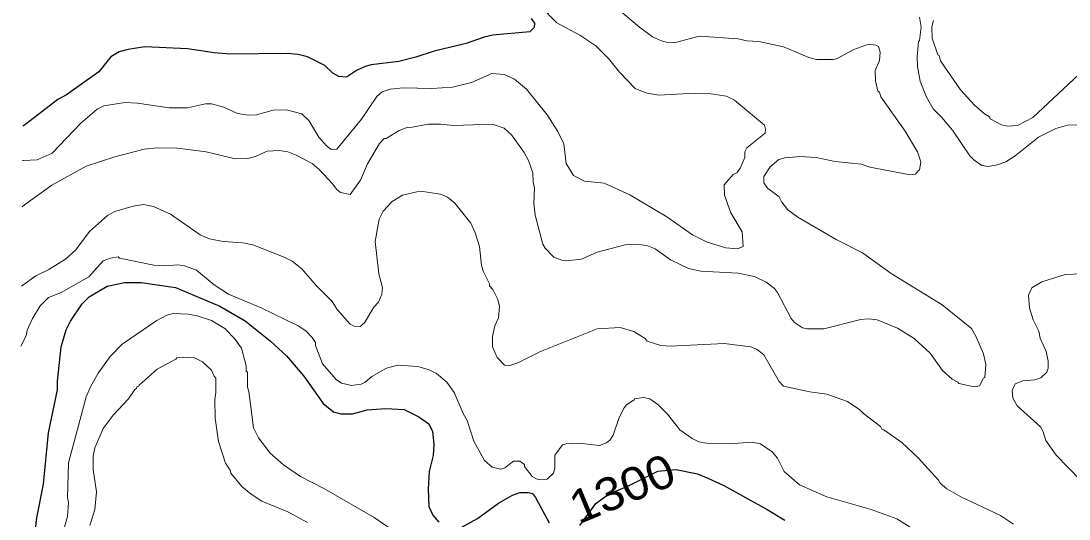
# Model space of a CAD drawing. Extents: x 598.3 to 623.2, y 6902.2 to 6930.1.
# Drawn here: x 598.397 to 600.922, y 6910.701 to 6911.902 of the extents above; entities that cross this region are included whole.
import ezdxf
from ezdxf.enums import TextEntityAlignment as Align

# ---------------------------------------------------------------- set-up
doc = ezdxf.new("R2010")
doc.units = 0
doc.header["$LTSCALE"] = 0.032
doc.layers.add('1', color=7, linetype='Continuous', lineweight=25)
doc.layers.add('2', color=7, linetype='Continuous', lineweight=13)
doc.layers.add('61', color=7, linetype='Continuous')

msp = doc.modelspace()

# ---------------------------------------------------------------- linework, layer by layer
at = {"layer": '1'}
for points in [[(599.6261, 6911.9076), (599.634, 6911.8967), (599.6335, 6911.8864), (599.6228, 6911.8758), (599.5339, 6911.8679), (599.5132, 6911.8631), (599.4694, 6911.8473), (599.3928, 6911.8294), (599.3486, 6911.8143), (599.3073, 6911.8039), (599.2409, 6911.7958), (599.2263, 6911.7918), (599.2053, 6911.7821), (599.181, 6911.7668), (599.1627, 6911.7679), (599.1487, 6911.7764), (599.1291, 6911.7942), (599.0874, 6911.8152), (599.0646, 6911.8211), (599.0385, 6911.8235), (598.9012, 6911.8217), (598.8623, 6911.825), (598.7986, 6911.8348), (598.6955, 6911.8395), (598.6555, 6911.8333), (598.6338, 6911.8274), (598.6138, 6911.8155), (598.585, 6911.7795), (598.507, 6911.724), (598.4858, 6911.7129), (598.4088, 6911.6535), (598.4015, 6911.6479)], [(598.4282, 6910.6426), (598.4354, 6910.7039), (598.4516, 6910.7848), (598.4637, 6910.9092), (598.4848, 6911.0128), (598.4849, 6911.0332), (598.4937, 6911.1164), (598.506, 6911.1575), (598.5166, 6911.1785), (598.5448, 6911.2203), (598.5617, 6911.2365), (598.6046, 6911.2624), (598.6464, 6911.2713), (598.6863, 6911.2713), (598.7695, 6911.2593), (598.8759, 6911.2143), (598.9372, 6911.1786), (598.9975, 6911.1311), (599.0367, 6911.0943), (599.0784, 6911.0453), (599.1254, 6910.9798), (599.1497, 6910.9599), (599.1678, 6910.9549), (599.1955, 6910.9549), (599.2309, 6910.9647), (599.2758, 6910.9678), (599.3205, 6910.9654), (599.3556, 6910.9477), (599.3794, 6910.9303), (599.3885, 6910.9122), (599.3915, 6910.8815), (599.3898, 6910.8544), (599.3802, 6910.8159), (599.3778, 6910.7742), (599.3793, 6910.7317), (599.3889, 6910.7105), (599.4033, 6910.6936)], [(599.7436, 6910.6857), (599.7819, 6910.7383), (599.8125, 6910.7612), (599.8606, 6910.781), (599.9316, 6910.8169), (599.9751, 6910.8209), (600.0267, 6910.8104), (600.0517, 6910.7997), (600.0906, 6910.7818), (600.1943, 6910.7243), (600.2368, 6910.6981)], [(599.4573, 6910.681), (599.497, 6910.7024), (599.5471, 6910.7396), (599.5809, 6910.7589), (599.5988, 6910.7654), (599.6197, 6910.7654), (599.6296, 6910.7627), (599.6367, 6910.7532), (599.6693, 6910.6923)]]:
    msp.add_lwpolyline(points, dxfattribs=at)
at = {"layer": '2'}
for points in [[(599.6484, 6911.9376), (599.6881, 6911.8974), (599.7431, 6911.8678), (599.7818, 6911.8419), (599.8123, 6911.8114), (599.8385, 6911.7786), (599.8769, 6911.7387), (599.902, 6911.7289), (599.9332, 6911.7234), (600.0057, 6911.7271), (600.0591, 6911.7262), (600.0964, 6911.7208), (600.1163, 6911.7111), (600.1881, 6911.6507), (600.1904, 6911.6407), (600.1894, 6911.6314), (600.146, 6911.5959), (600.1411, 6911.5862), (600.141, 6911.5727), (600.1294, 6911.5468), (600.1223, 6911.5367), (600.1128, 6911.5319), (600.0909, 6911.5069), (600.0921, 6911.482), (600.1069, 6911.4392), (600.1346, 6911.3938), (600.1369, 6911.3582), (600.1235, 6911.3523), (600.0951, 6911.3553), (600.0502, 6911.369), (600.0144, 6911.3859), (599.9527, 6911.4298), (599.8637, 6911.4828), (599.8016, 6911.5107), (599.7547, 6911.5159), (599.7283, 6911.5297), (599.7108, 6911.5586), (599.7046, 6911.6057), (599.6906, 6911.6354), (599.6647, 6911.6758), (599.6152, 6911.7372), (599.5857, 6911.7618), (599.5611, 6911.7732), (599.5316, 6911.7749), (599.4827, 6911.7539), (599.4369, 6911.7426), (599.3872, 6911.7393), (599.3175, 6911.7408), (599.2862, 6911.7375), (599.2671, 6911.7313), (599.2543, 6911.7199), (599.2178, 6911.665), (599.1582, 6911.5925), (599.1446, 6911.5919), (599.1329, 6911.6012), (599.1145, 6911.6221), (599.0903, 6911.6623), (599.0736, 6911.6779), (599.037, 6911.6879), (599.0048, 6911.6866), (598.9647, 6911.6758), (598.9453, 6911.6745), (598.9186, 6911.6789), (598.8861, 6911.6942), (598.8559, 6911.7019), (598.8419, 6911.7019), (598.7979, 6911.6923), (598.7543, 6911.6923), (598.6778, 6911.7035), (598.6478, 6911.7052)], [(600.2485, 6911.5725), (600.2733, 6911.5748), (600.3129, 6911.5724), (600.358, 6911.5632), (600.4209, 6911.5563), (600.4415, 6911.5495), (600.5391, 6911.5312), (600.5518, 6911.5327), (600.559, 6911.5417), (600.5618, 6911.5419), (600.5644, 6911.5619), (600.5569, 6911.5863), (600.5271, 6911.6364), (600.4681, 6911.719), (600.4649, 6911.7301), (600.4609, 6911.7326), (600.4552, 6911.7576), (600.4551, 6911.7827), (600.4649, 6911.807), (600.4671, 6911.8264), (600.4628, 6911.8405), (600.456, 6911.8436), (600.4385, 6911.8459), (600.4033, 6911.8331), (600.3613, 6911.8108), (600.3534, 6911.8089), (600.3138, 6911.8089), (600.2951, 6911.8135), (600.2339, 6911.8393), (600.1748, 6911.8526), (600.1457, 6911.8542), (600.1251, 6911.859), (600.0309, 6911.8655), (599.9766, 6911.8508), (599.9579, 6911.8494), (599.9402, 6911.8537), (599.9183, 6911.8636), (599.8869, 6911.8869), (599.8212, 6911.9426)], [(600.5619, 6911.9113), (600.5652, 6911.8871), (600.5619, 6911.8552), (600.5588, 6911.8517), (600.5556, 6911.8155), (600.5567, 6911.7922), (600.5633, 6911.7571), (600.5787, 6911.7179)], [(600.9571, 6911.7845), (600.8347, 6911.669), (600.7974, 6911.6499), (600.7735, 6911.6486), (600.7588, 6911.6515), (600.7314, 6911.6663), (600.7301, 6911.6705), (600.7183, 6911.6778), (600.6938, 6911.6989), (600.6601, 6911.7357), (600.6119, 6911.8056), (600.6089, 6911.819), (600.6057, 6911.8204), (600.5921, 6911.8604), (600.5912, 6911.8876), (600.5951, 6911.9033)], [(600.5787, 6911.7179), (600.5942, 6911.69), (600.6156, 6911.6693), (600.6408, 6911.639), (600.6831, 6911.5764), (600.6931, 6911.5661), (600.712, 6911.5533), (600.7274, 6911.5507), (600.7484, 6911.5547), (600.7697, 6911.5622), (600.7923, 6911.577), (600.8479, 6911.622), (600.89, 6911.6424), (600.9181, 6911.6509), (600.9501, 6911.6518)], [(598.6478, 6911.7052), (598.5968, 6911.6972), (598.581, 6911.6894), (598.5417, 6911.6552), (598.4725, 6911.5829), (598.4365, 6911.5668), (598.4031, 6911.5653), (598.4008, 6911.5652)], [(598.3999, 6911.4542), (598.4056, 6911.4583), (598.4717, 6911.5059), (598.5544, 6911.5522), (598.623, 6911.5742), (598.694, 6911.5927), (598.7251, 6911.596), (598.7741, 6911.5951), (598.8429, 6911.5862), (598.9133, 6911.5693), (598.9433, 6911.5701), (598.9622, 6911.5755), (598.9899, 6911.5878), (599.0194, 6911.5894), (599.0401, 6911.5862), (599.0601, 6911.5787), (599.0984, 6911.5586), (599.1158, 6911.5438), (599.1487, 6911.5087), (599.1571, 6911.4967), (599.1671, 6911.4882), (599.1905, 6911.4835), (599.2148, 6911.518), (599.2322, 6911.5577), (599.2607, 6911.6061), (599.2717, 6911.6185), (599.2766, 6911.6189), (599.3084, 6911.6378), (599.3292, 6911.646), (599.3354, 6911.6454), (599.3783, 6911.6534), (599.4076, 6911.6534), (599.4395, 6911.6501), (599.5329, 6911.6533), (599.5608, 6911.6431), (599.5791, 6911.6275), (599.6092, 6911.5846), (599.6196, 6911.5655), (599.6302, 6911.536), (599.6311, 6911.5131), (599.6343, 6911.4998), (599.6327, 6911.4628), (599.636, 6911.4338), (599.6543, 6911.3634), (599.6597, 6911.354), (599.6811, 6911.3326), (599.7002, 6911.3249), (599.7103, 6911.3233), (599.747, 6911.3275), (599.7852, 6911.3442), (599.8528, 6911.3619), (599.8858, 6911.3628), (599.9045, 6911.3604), (599.9244, 6911.3529), (599.962, 6911.3261), (600.005, 6911.3054), (600.0352, 6911.2987), (600.1251, 6911.2939), (600.1643, 6911.2857), (600.1923, 6911.2724), (600.2121, 6911.2569), (600.2197, 6911.2476), (600.2523, 6911.1842), (600.2606, 6911.1746), (600.28, 6911.1619), (600.2909, 6911.1597), (600.3307, 6911.1597), (600.4206, 6911.1824), (600.4383, 6911.184), (600.4598, 6911.1815), (600.5088, 6911.1611), (600.5488, 6911.1363), (600.5874, 6911.101), (600.6172, 6911.059), (600.6403, 6911.0381), (600.6541, 6911.0309), (600.6564, 6911.0276), (600.6934, 6911.0196), (600.7058, 6911.0225), (600.7158, 6911.0405), (600.719, 6911.0426), (600.7214, 6911.0738), (600.7155, 6911.0995), (600.6976, 6911.1416), (600.6866, 6911.1604), (600.616, 6911.2173), (600.4931, 6911.2934), (600.4241, 6911.3427), (600.3612, 6911.3749), (600.2682, 6911.4285), (600.2446, 6911.4469), (600.2302, 6911.4649), (600.2233, 6911.4781), (600.1952, 6911.499), (600.1864, 6911.5117), (600.1864, 6911.5268), (600.2016, 6911.5505), (600.2228, 6911.5676), (600.2427, 6911.5739), (600.2485, 6911.5725)], [(600.5583, 6910.8484), (600.5192, 6910.8859), (600.4754, 6910.9165), (600.4708, 6910.9176), (600.4673, 6910.9238), (600.4264, 6910.9552), (600.4176, 6910.9647), (600.3877, 6910.9844), (600.3385, 6911.0025), (600.2976, 6911.0076), (600.2336, 6911.0212), (600.2233, 6911.0323), (600.1865, 6911.0971), (600.1701, 6911.1102), (600.1556, 6911.1159), (600.0914, 6911.124), (599.9609, 6911.1175), (599.9388, 6911.1192), (599.9057, 6911.1297), (599.9011, 6911.1362), (599.8734, 6911.153), (599.8401, 6911.163), (599.7849, 6911.1596), (599.6484, 6911.1051), (599.5936, 6911.0777), (599.575, 6911.0715), (599.5615, 6911.0723), (599.5441, 6911.0906), (599.5332, 6911.1165), (599.5332, 6911.141), (599.5387, 6911.1669), (599.5476, 6911.1864), (599.5501, 6911.2138), (599.5459, 6911.2303), (599.5337, 6911.2547), (599.526, 6911.2632), (599.5257, 6911.2683), (599.5114, 6911.2968), (599.5064, 6911.3126), (599.5015, 6911.3579), (599.4915, 6911.3912), (599.4807, 6911.4142), (599.4426, 6911.463), (599.4248, 6911.4771), (599.4074, 6911.4843), (599.365, 6911.4907), (599.3508, 6911.4898), (599.3159, 6911.4819), (599.2911, 6911.4664), (599.2695, 6911.4434), (599.2597, 6911.4237), (599.2506, 6911.3705), (599.2594, 6911.2924), (599.2676, 6911.2595), (599.2667, 6911.243), (599.2586, 6911.2238), (599.2469, 6911.2121), (599.2246, 6911.1743), (599.2141, 6911.1651), (599.1997, 6911.1658), (599.1899, 6911.1709), (599.1587, 6911.2061), (599.1466, 6911.2257), (599.1085, 6911.2645), (599.0733, 6911.3046), (599.0501, 6911.323), (599.0315, 6911.3327), (598.9557, 6911.362), (598.9319, 6911.3668), (598.8842, 6911.3701), (598.851, 6911.377), (598.8285, 6911.386), (598.7571, 6911.4359), (598.7161, 6911.4543), (598.692, 6911.4591), (598.6676, 6911.4558), (598.623, 6911.4423), (598.6059, 6911.4328), (598.5625, 6911.3943), (598.5289, 6911.3502), (598.5045, 6911.3273), (598.4642, 6911.3029), (598.4327, 6911.2872), (598.4015, 6911.2649), (598.3983, 6911.2626)], [(598.3971, 6911.1179), (598.4055, 6911.135), (598.4108, 6911.1458), (598.4123, 6911.1566), (598.4248, 6911.1845), (598.4435, 6911.2149), (598.4634, 6911.2352), (598.494, 6911.2476), (598.5603, 6911.2852), (598.5954, 6911.3233), (598.613, 6911.3297), (598.631, 6911.3329), (598.6347, 6911.3297), (598.7174, 6911.3135), (598.7431, 6911.3119), (598.7746, 6911.3142), (598.7908, 6911.3118), (598.8198, 6911.3012), (598.8623, 6911.266), (598.8972, 6911.2432), (598.9757, 6911.2105), (599.0647, 6911.1667), (599.0836, 6911.1549), (599.0988, 6911.139), (599.1065, 6911.1269), (599.1067, 6911.1194), (599.1232, 6911.0753), (599.1562, 6911.0379), (599.1694, 6911.0286), (599.1934, 6911.0229), (599.2162, 6911.0262), (599.2261, 6911.0308), (599.2422, 6911.0449), (599.2779, 6911.0648), (599.304, 6911.0721), (599.3529, 6911.0689), (599.3808, 6911.0612), (599.3982, 6911.0518), (599.4226, 6911.0314), (599.4407, 6911.006), (599.4624, 6910.9553), (599.4722, 6910.9389), (599.4881, 6910.8892), (599.5138, 6910.8421), (599.5321, 6910.8263), (599.553, 6910.8212), (599.5625, 6910.8246), (599.5836, 6910.8403), (599.5989, 6910.8405), (599.6097, 6910.8329), (599.6101, 6910.828), (599.6287, 6910.804), (599.6408, 6910.7974), (599.6519, 6910.7954), (599.6649, 6910.7971), (599.6796, 6910.8118), (599.6828, 6910.8237), (599.6829, 6910.855), (599.7014, 6910.8803), (599.7107, 6910.8828), (599.7408, 6910.8844), (599.7905, 6910.878), (599.8073, 6910.885), (599.8157, 6910.8911), (599.8236, 6910.9032), (599.8378, 6910.946), (599.8498, 6910.9696), (599.8556, 6910.9762), (599.8745, 6910.9888), (599.8751, 6910.9912), (599.8966, 6910.9944), (599.9122, 6910.9906), (599.931, 6910.977), (599.9544, 6910.9537), (599.9846, 6910.9161), (600.0142, 6910.8951), (600.0297, 6910.8875), (600.0482, 6910.8844), (600.1032, 6910.8828), (600.1585, 6910.8861), (600.1789, 6910.8825), (600.2065, 6910.8634), (600.2195, 6910.8479), (600.2357, 6910.8156), (600.2725, 6910.7839), (600.3383, 6910.7544), (600.4449, 6910.7243), (600.5072, 6910.7013), (600.5393, 6910.6812)], [(600.9883, 6911.294), (600.9123, 6911.2908), (600.8559, 6911.2733), (600.8324, 6911.2584), (600.8243, 6911.2411), (600.8264, 6911.2099), (600.8355, 6911.1815), (600.8486, 6911.1537), (600.8521, 6911.1369), (600.8664, 6911.1052), (600.8711, 6911.0814), (600.8711, 6911.065), (600.868, 6911.0555), (600.854, 6911.0414), (600.8393, 6911.0366), (600.8108, 6911.034), (600.7919, 6911.0267), (600.7846, 6911.0113), (600.7866, 6910.9923), (600.7965, 6910.9738), (600.8527, 6910.923), (600.8598, 6910.9112), (600.866, 6910.8908), (600.8904, 6910.8553), (600.9495, 6910.7947)], [(599.3086, 6910.6629), (599.2477, 6910.7045), (599.1286, 6910.7742), (599.0707, 6910.8036), (599.0293, 6910.8321), (598.9974, 6910.8599), (598.969, 6910.8971), (598.9576, 6910.9208), (598.9462, 6911.0082), (598.943, 6911.0194), (598.9429, 6911.055), (598.9398, 6911.0578), (598.9396, 6911.0703), (598.9285, 6911.1133), (598.9118, 6911.1366), (598.8878, 6911.1604), (598.8558, 6911.1798), (598.8214, 6911.1912), (598.7995, 6911.1952), (598.7647, 6911.1968), (598.7487, 6911.1926), (598.7242, 6911.1797), (598.641, 6911.1231), (598.6119, 6911.0932), (598.5832, 6911.0531), (598.5644, 6911.0202), (598.5541, 6910.9959), (598.5116, 6910.8369), (598.5092, 6910.7522), (598.5115, 6910.7408), (598.5091, 6910.7075), (598.491, 6910.643)], [(598.5629, 6910.6854), (598.5753, 6910.7244), (598.5787, 6910.7668), (598.5707, 6910.8205), (598.5708, 6910.8529), (598.5751, 6910.8729), (598.5948, 6910.919), (598.6193, 6910.9519), (598.6565, 6910.9911), (598.6712, 6911.0132), (598.6755, 6911.0161), (598.676, 6911.0195), (598.6804, 6911.0205), (598.6815, 6911.0242), (598.7249, 6911.0623), (598.7704, 6911.0867), (598.7729, 6911.0899), (598.7882, 6911.0917), (598.8151, 6911.09), (598.8345, 6911.0803), (598.8563, 6911.0601), (598.8625, 6911.0455), (598.8669, 6911.0411), (598.8669, 6911.0061), (598.8645, 6910.9894), (598.8653, 6910.9446), (598.8731, 6910.8878), (598.8898, 6910.8361), (598.9008, 6910.8188), (598.9025, 6910.8118), (598.9289, 6910.7796), (598.9515, 6910.7608), (598.9775, 6910.7441), (599.0399, 6910.7182), (599.087, 6910.6925)], [(600.7883, 6910.6887), (600.7565, 6910.7094), (600.6607, 6910.7548), (600.6275, 6910.774), (600.6114, 6910.7872), (600.6071, 6910.7947), (600.5583, 6910.8484)]]:
    msp.add_lwpolyline(points, dxfattribs=at)

# ---------------------------------------------------------------- texts
at = {"layer": '61', "width": 1.1}
msp.add_text('1300', height=0.08, rotation=22.533, dxfattribs=at).set_placement((599.8606, 6910.7377), align=Align.CENTER)

doc.saveas('drawing.dxf')
